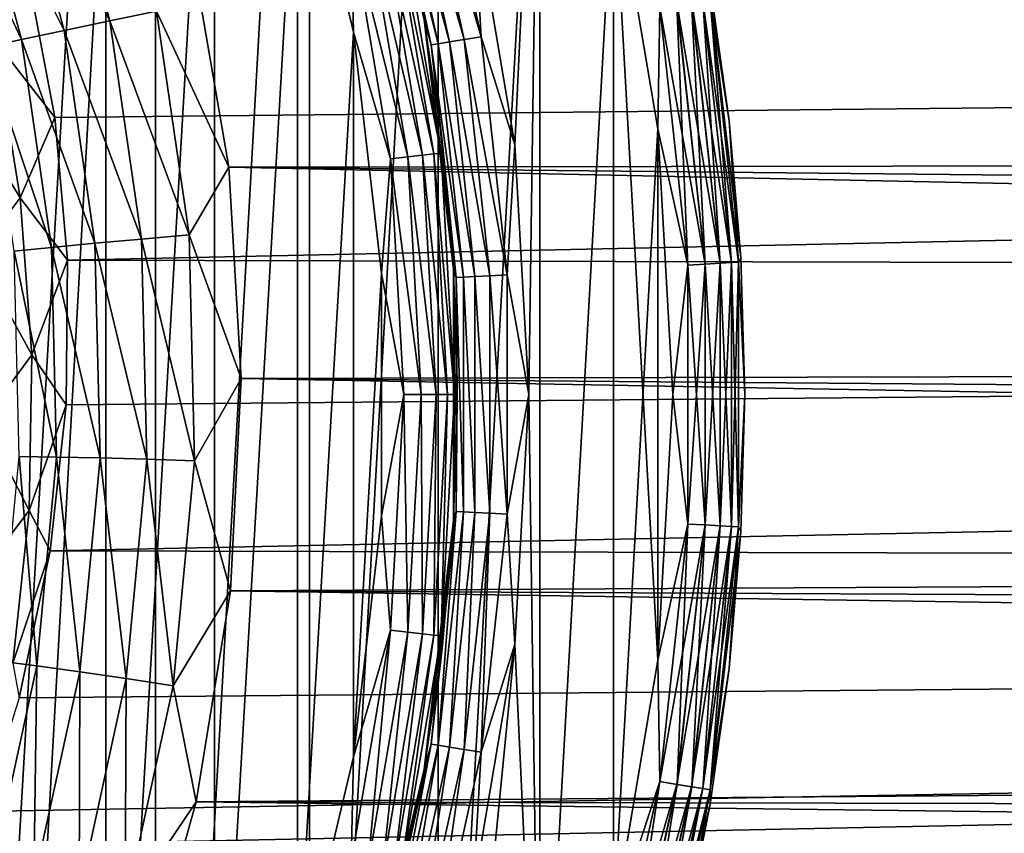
# Model space of a CAD drawing. Header units: millimetres. Extents: x -139 to 106, y -8 to 139.
# Tile 309 of 459: x 12 to 19, y 67 to 73. Entities that reach past the tile are written whole.
import ezdxf

# ---------------------------------------------------------------- set-up
doc = ezdxf.new("R2010")
doc.units = ezdxf.units.MM
doc.header["$LTSCALE"] = 53.842063
for name, color, linetype in [('27', 7, 'CONTINUOUS'), ('36', 7, 'CONTINUOUS'), ('497', 7, 'CONTINUOUS'), ('498', 7, 'CONTINUOUS'), ('499', 7, 'CONTINUOUS'), ('501', 7, 'CONTINUOUS'), ('502', 7, 'CONTINUOUS'), ('505', 7, 'CONTINUOUS'), ('507', 7, 'CONTINUOUS'), ('509', 7, 'CONTINUOUS'), ('511', 7, 'CONTINUOUS'), ('79', 7, 'CONTINUOUS'), ('80', 7, 'CONTINUOUS')]:
    doc.layers.add(name, color=color, linetype=linetype)

msp = doc.modelspace()

# ---------------------------------------------------------------- linework, layer by layer
at = {"layer": '27', "color": 8, "linetype": 'CONTINUOUS'}
for points in [[(12.203, 72.2142, 19.6262), (100.5, 73.1174, 19.7819), (12.0173, 73.1962, 19.7935), (12.203, 72.2142, 19.6262)], [(12.2918, 71.2207, 19.405), (100.5, 73.1174, 19.7819), (12.203, 72.2142, 19.6262), (12.2918, 71.2207, 19.405)], [(100.5, 71.0136, 19.3522), (100.5, 73.1174, 19.7819), (12.2918, 71.2207, 19.405), (100.5, 71.0136, 19.3522)], [(12.2825, 70.2165, 19.1264), (100.5, 71.0136, 19.3522), (12.2918, 71.2207, 19.405), (12.2825, 70.2165, 19.1264)], [(100.5, 68.968, 18.6993), (100.5, 71.0136, 19.3522), (12.1717, 69.2023, 18.7865), (100.5, 68.968, 18.6993)], [(12.1717, 69.2023, 18.7865), (100.5, 71.0136, 19.3522), (12.2825, 70.2165, 19.1264), (12.1717, 69.2023, 18.7865)], [(11.954, 68.1793, 18.3807), (100.5, 68.968, 18.6993), (12.1717, 69.2023, 18.7865), (11.954, 68.1793, 18.3807)], [(100.5, 67.0042, 17.831), (100.5, 68.968, 18.6993), (11.6218, 67.151, 17.9048), (100.5, 67.0042, 17.831)], [(11.6218, 67.151, 17.9048), (100.5, 68.968, 18.6993), (11.7096, 67.3901, 18.0218), (11.6218, 67.151, 17.9048)], [(11.7096, 67.3901, 18.0218), (100.5, 68.968, 18.6993), (11.954, 68.1793, 18.3807), (11.7096, 67.3901, 18.0218)]]:
    msp.add_3dface(points, dxfattribs=at)
at = {"layer": '36', "color": 8, "linetype": 'CONTINUOUS'}
for points in [[(11.7826, 72.7501, 19.7507), (12.0173, 73.1962, 19.7935), (11.4998, 73.8356, 19.9026), (11.7826, 72.7501, 19.7507)], [(12.203, 72.2142, 19.6262), (12.0173, 73.1962, 19.7935), (11.7826, 72.7501, 19.7507), (12.203, 72.2142, 19.6262)], [(11.9627, 71.6561, 19.5318), (11.7826, 72.7501, 19.7507), (11.5038, 72.4098, 19.7772), (11.9627, 71.6561, 19.5318)], [(11.9627, 71.6561, 19.5318), (12.203, 72.2142, 19.6262), (11.7826, 72.7501, 19.7507), (11.9627, 71.6561, 19.5318)], [(11.6618, 71.2556, 19.5174), (11.9627, 71.6561, 19.5318), (11.5038, 72.4098, 19.7772), (11.6618, 71.2556, 19.5174)], [(12.2918, 71.2207, 19.405), (12.203, 72.2142, 19.6262), (11.9627, 71.6561, 19.5318), (12.2918, 71.2207, 19.405)], [(12.0421, 70.5636, 19.2461), (11.9627, 71.6561, 19.5318), (11.6618, 71.2556, 19.5174), (12.0421, 70.5636, 19.2461)], [(12.0421, 70.5636, 19.2461), (12.2918, 71.2207, 19.405), (11.9627, 71.6561, 19.5318), (12.0421, 70.5636, 19.2461)], [(11.7055, 70.107, 19.1797), (12.0421, 70.5636, 19.2461), (11.6618, 71.2556, 19.5174), (11.7055, 70.107, 19.1797)], [(12.2825, 70.2165, 19.1264), (12.2918, 71.2207, 19.405), (12.0421, 70.5636, 19.2461), (12.2825, 70.2165, 19.1264)], [(12.0235, 69.4823, 18.8957), (12.0421, 70.5636, 19.2461), (11.7055, 70.107, 19.1797), (12.0235, 69.4823, 18.8957)], [(12.0235, 69.4823, 18.8957), (12.2825, 70.2165, 19.1264), (12.0421, 70.5636, 19.2461), (12.0235, 69.4823, 18.8957)], [(12.1717, 69.2023, 18.7865), (12.2825, 70.2165, 19.1264), (12.0235, 69.4823, 18.8957), (12.1717, 69.2023, 18.7865)], [(11.6386, 68.9755, 18.7677), (12.0235, 69.4823, 18.8957), (11.7055, 70.107, 19.1797), (11.6386, 68.9755, 18.7677)], [(11.9104, 68.4204, 18.4851), (12.0235, 69.4823, 18.8957), (11.6386, 68.9755, 18.7677), (11.9104, 68.4204, 18.4851)], [(11.9104, 68.4204, 18.4851), (12.1717, 69.2023, 18.7865), (12.0235, 69.4823, 18.8957), (11.9104, 68.4204, 18.4851)], [(11.954, 68.1793, 18.3807), (12.1717, 69.2023, 18.7865), (11.9104, 68.4204, 18.4851), (11.954, 68.1793, 18.3807)]]:
    msp.add_3dface(points, dxfattribs=at)
at = {"layer": '497', "color": 7, "linetype": 'CONTINUOUS', "true_color": 0xe0f2ff}
for points in [[(12.5566, 77.5392, 98.9082), (11.6297, 61.6276, 98.9082), (11.6297, 78.9482, 98.9082), (12.5566, 77.5392, 98.9082)], [(12.5566, 63.0366, 98.9082), (11.6297, 61.6276, 98.9082), (12.5566, 77.5392, 98.9082), (12.5566, 63.0366, 98.9082)], [(13.3137, 76.0321, 98.9082), (12.5566, 63.0366, 98.9082), (12.5566, 77.5392, 98.9082), (13.3137, 76.0321, 98.9082)], [(13.3137, 64.5436, 98.9082), (12.5566, 63.0366, 98.9082), (13.3137, 76.0321, 98.9082), (13.3137, 64.5436, 98.9082)], [(13.8906, 74.4473, 98.9082), (13.3137, 64.5436, 98.9082), (13.3137, 76.0321, 98.9082), (13.8906, 74.4473, 98.9082)], [(13.8906, 66.1285, 98.9082), (13.3137, 64.5436, 98.9082), (13.8906, 74.4473, 98.9082), (13.8906, 66.1285, 98.9082)], [(14.2796, 72.8063, 98.9082), (13.8906, 66.1285, 98.9082), (13.8906, 74.4473, 98.9082), (14.2796, 72.8063, 98.9082)], [(14.2796, 67.7695, 98.9082), (13.8906, 66.1285, 98.9082), (14.2796, 72.8063, 98.9082), (14.2796, 67.7695, 98.9082)], [(14.4755, 71.1312, 98.9082), (14.2796, 67.7695, 98.9082), (14.2796, 72.8063, 98.9082), (14.4755, 71.1312, 98.9082)], [(14.4755, 69.4446, 98.9082), (14.2796, 67.7695, 98.9082), (14.4755, 71.1312, 98.9082), (14.4755, 69.4446, 98.9082)]]:
    msp.add_3dface(points, dxfattribs=at)
at = {"layer": '498', "color": 7, "linetype": 'CONTINUOUS', "true_color": 0xe0f2ff}
for points in [[(16.7598, 73.1355, 188.4082), (16.8931, 72.1913, 188.4082), (16.7598, 73.1355, 101.6082), (16.7598, 73.1355, 188.4082)], [(16.7598, 73.1355, 101.6082), (16.8931, 72.1913, 188.4082), (16.8931, 72.1913, 101.6082), (16.7598, 73.1355, 101.6082)], [(16.8931, 72.1913, 188.4082), (16.9733, 71.2411, 188.4082), (16.8931, 72.1913, 101.6082), (16.8931, 72.1913, 188.4082)], [(16.8931, 72.1913, 101.6082), (16.9733, 71.2411, 188.4082), (16.9733, 71.2411, 101.6082), (16.8931, 72.1913, 101.6082)], [(16.9733, 71.2411, 188.4082), (17, 70.2879, 188.4082), (16.9733, 71.2411, 101.6082), (16.9733, 71.2411, 188.4082)], [(16.9733, 71.2411, 101.6082), (17, 70.2879, 188.4082), (17, 70.2879, 101.6082), (16.9733, 71.2411, 101.6082)], [(17, 70.2879, 188.4082), (16.9733, 69.3347, 188.4082), (17, 70.2879, 101.6082), (17, 70.2879, 188.4082)], [(17, 70.2879, 101.6082), (16.9733, 69.3347, 188.4082), (16.9733, 69.3347, 101.6082), (17, 70.2879, 101.6082)], [(16.9733, 69.3347, 188.4082), (16.8931, 68.3845, 188.4082), (16.9733, 69.3347, 101.6082), (16.9733, 69.3347, 188.4082)], [(16.9733, 69.3347, 101.6082), (16.8931, 68.3845, 188.4082), (16.8931, 68.3845, 101.6082), (16.9733, 69.3347, 101.6082)], [(16.8931, 68.3845, 188.4082), (16.7598, 67.4403, 188.4082), (16.8931, 68.3845, 101.6082), (16.8931, 68.3845, 188.4082)], [(16.8931, 68.3845, 101.6082), (16.7598, 67.4403, 188.4082), (16.7598, 67.4403, 101.6082), (16.8931, 68.3845, 101.6082)], [(16.7598, 67.4403, 188.4082), (16.5738, 66.505, 188.4082), (16.7598, 67.4403, 101.6082), (16.7598, 67.4403, 188.4082)], [(16.7598, 67.4403, 101.6082), (16.5738, 66.505, 188.4082), (16.5738, 66.505, 101.6082), (16.7598, 67.4403, 101.6082)]]:
    msp.add_3dface(points, dxfattribs=at)
at = {"layer": '499', "color": 7, "linetype": 'CONTINUOUS', "true_color": 0xe0f2ff}
for points in [[(12.9035, 80.5714, 188.9082), (11.6707, 81.9517, 188.9082), (11.6708, 58.6241, 188.9082), (12.9035, 80.5714, 188.9082)], [(12.9036, 60.0045, 188.9082), (12.9035, 80.5714, 188.9082), (11.6708, 58.6241, 188.9082), (12.9036, 60.0045, 188.9082)], [(13.9737, 79.062, 188.9082), (12.9035, 80.5714, 188.9082), (12.9036, 60.0045, 188.9082), (13.9737, 79.062, 188.9082)], [(13.9738, 61.5139, 188.9082), (13.9737, 79.062, 188.9082), (12.9036, 60.0045, 188.9082), (13.9738, 61.5139, 188.9082)], [(14.8681, 77.4426, 188.9082), (13.9737, 79.062, 188.9082), (13.9738, 61.5139, 188.9082), (14.8681, 77.4426, 188.9082)], [(14.8681, 63.1333, 188.9082), (14.8681, 77.4426, 188.9082), (13.9738, 61.5139, 188.9082), (14.8681, 63.1333, 188.9082)], [(15.5754, 75.7337, 188.9082), (14.8681, 77.4426, 188.9082), (14.8681, 63.1333, 188.9082), (15.5754, 75.7337, 188.9082)], [(15.5755, 64.8423, 188.9082), (15.5754, 75.7337, 188.9082), (14.8681, 63.1333, 188.9082), (15.5755, 64.8423, 188.9082)], [(16.087, 73.9567, 188.9082), (15.5754, 75.7337, 188.9082), (15.5755, 64.8423, 188.9082), (16.087, 73.9567, 188.9082)], [(16.087, 66.6193, 188.9082), (16.087, 73.9567, 188.9082), (15.5755, 64.8423, 188.9082), (16.087, 66.6193, 188.9082)], [(16.3964, 72.1339, 188.9082), (16.087, 73.9567, 188.9082), (16.3964, 68.4421, 188.9082), (16.3964, 72.1339, 188.9082)], [(16.3964, 68.4421, 188.9082), (16.087, 73.9567, 188.9082), (16.087, 66.6193, 188.9082), (16.3964, 68.4421, 188.9082)], [(16.5, 70.288, 188.9082), (16.3964, 72.1339, 188.9082), (16.3964, 68.4421, 188.9082), (16.5, 70.288, 188.9082)]]:
    msp.add_3dface(points, dxfattribs=at)
at = {"layer": '501', "color": 7, "linetype": 'CONTINUOUS', "true_color": 0xe0f2ff}
for points in [[(14.7721, 72.8926, 99.4082), (14.3698, 74.5899, 99.4082), (14.7721, 72.8926, 100.6082), (14.7721, 72.8926, 99.4082)], [(14.7721, 72.8926, 100.6082), (14.3698, 74.5899, 99.4082), (14.5957, 73.7471, 100.6082), (14.7721, 72.8926, 100.6082)], [(14.9746, 71.1601, 99.4082), (14.7721, 72.8926, 99.4082), (14.9746, 71.1601, 100.6082), (14.9746, 71.1601, 99.4082)], [(14.9746, 71.1601, 100.6082), (14.7721, 72.8926, 99.4082), (14.8986, 72.0293, 100.6082), (14.9746, 71.1601, 100.6082)], [(14.8986, 72.0293, 100.6082), (14.7721, 72.8926, 99.4082), (14.7721, 72.8926, 100.6082), (14.8986, 72.0293, 100.6082)], [(14.9746, 69.4157, 99.4082), (14.9746, 71.1601, 99.4082), (14.9746, 69.4157, 100.6082), (14.9746, 69.4157, 99.4082)], [(14.9746, 69.4157, 100.6082), (14.9746, 71.1601, 99.4082), (15, 70.2879, 100.6082), (14.9746, 69.4157, 100.6082)], [(15, 70.2879, 100.6082), (14.9746, 71.1601, 99.4082), (14.9746, 71.1601, 100.6082), (15, 70.2879, 100.6082)], [(14.7721, 67.6832, 99.4082), (14.9746, 69.4157, 99.4082), (14.7721, 67.6832, 100.6082), (14.7721, 67.6832, 99.4082)], [(14.7721, 67.6832, 100.6082), (14.9746, 69.4157, 99.4082), (14.8986, 68.5465, 100.6082), (14.7721, 67.6832, 100.6082)], [(14.8986, 68.5465, 100.6082), (14.9746, 69.4157, 99.4082), (14.9746, 69.4157, 100.6082), (14.8986, 68.5465, 100.6082)], [(14.3698, 65.9858, 99.4082), (14.7721, 67.6832, 99.4082), (14.3698, 65.9858, 100.6082), (14.3698, 65.9858, 99.4082)], [(14.3698, 65.9858, 100.6082), (14.7721, 67.6832, 99.4082), (14.5957, 66.8287, 100.6082), (14.3698, 65.9858, 100.6082)], [(14.5957, 66.8287, 100.6082), (14.7721, 67.6832, 99.4082), (14.7721, 67.6832, 100.6082), (14.5957, 66.8287, 100.6082)]]:
    msp.add_3dface(points, dxfattribs=at)
at = {"layer": '502', "color": 7, "linetype": 'CONTINUOUS', "true_color": 0xe0f2ff}
for points in [[(15.1112, 73.7376, 101.1082), (15.5754, 75.7336, 101.1082), (15.4025, 72.0237, 101.1082), (15.1112, 73.7376, 101.1082)], [(15.4025, 72.0237, 101.1082), (15.5754, 75.7336, 101.1082), (15.5, 70.2879, 101.1082), (15.4025, 72.0237, 101.1082)], [(15.5754, 75.7336, 101.1082), (15.5755, 64.8422, 101.1082), (15.5, 70.2879, 101.1082), (15.5754, 75.7336, 101.1082)], [(16.087, 73.9566, 101.1082), (15.5755, 64.8422, 101.1082), (15.5754, 75.7336, 101.1082), (16.087, 73.9566, 101.1082)], [(16.087, 66.6192, 101.1082), (15.5755, 64.8422, 101.1082), (16.087, 73.9566, 101.1082), (16.087, 66.6192, 101.1082)], [(16.3964, 72.1338, 101.1082), (16.087, 66.6192, 101.1082), (16.087, 73.9566, 101.1082), (16.3964, 72.1338, 101.1082)], [(16.3964, 68.442, 101.1082), (16.087, 66.6192, 101.1082), (16.3964, 72.1338, 101.1082), (16.3964, 68.442, 101.1082)], [(16.5, 70.2879, 101.1082), (16.3964, 68.442, 101.1082), (16.3964, 72.1338, 101.1082), (16.5, 70.2879, 101.1082)], [(15.5, 70.2879, 101.1082), (15.5755, 64.8422, 101.1082), (15.4025, 68.5521, 101.1082), (15.5, 70.2879, 101.1082)], [(15.5755, 64.8422, 101.1082), (14.8681, 63.1333, 101.1082), (15.4025, 68.5521, 101.1082), (15.5755, 64.8422, 101.1082)], [(15.4025, 68.5521, 101.1082), (14.8681, 63.1333, 101.1082), (15.1112, 66.8381, 101.1082), (15.4025, 68.5521, 101.1082)]]:
    msp.add_3dface(points, dxfattribs=at)
at = {"layer": '505', "color": 7, "linetype": 'CONTINUOUS', "true_color": 0xe0f2ff}
for points in [[(14.3698, 74.5899, 99.4082), (14.7721, 72.8926, 99.4082), (14.6074, 73.6219, 99.2793), (14.3698, 74.5899, 99.4082)], [(14.2796, 72.8063, 98.9082), (13.8906, 74.4473, 98.9082), (14.2626, 73.5432, 98.9252), (14.2796, 72.8063, 98.9082)], [(14.5588, 73.6108, 99.1585), (14.8393, 71.9599, 99.1585), (14.4813, 73.5932, 99.0548), (14.5588, 73.6108, 99.1585)], [(14.6074, 73.6219, 99.2793), (14.8889, 71.9655, 99.2793), (14.5588, 73.6108, 99.1585), (14.6074, 73.6219, 99.2793)], [(14.5588, 73.6108, 99.1585), (14.8889, 71.9655, 99.2793), (14.8393, 71.9599, 99.1585), (14.5588, 73.6108, 99.1585)], [(14.6074, 73.6219, 99.2793), (14.7721, 72.8926, 99.4082), (14.8889, 71.9655, 99.2793), (14.6074, 73.6219, 99.2793)], [(14.3803, 73.5701, 98.9753), (14.6574, 71.9394, 98.9753), (14.2626, 73.5432, 98.9252), (14.3803, 73.5701, 98.9753)], [(14.2796, 72.8063, 98.9082), (14.2626, 73.5432, 98.9252), (14.5374, 71.9259, 98.9252), (14.2796, 72.8063, 98.9082)], [(14.2626, 73.5432, 98.9252), (14.6574, 71.9394, 98.9753), (14.5374, 71.9259, 98.9252), (14.2626, 73.5432, 98.9252)], [(14.4813, 73.5932, 99.0548), (14.7603, 71.951, 99.0548), (14.3803, 73.5701, 98.9753), (14.4813, 73.5932, 99.0548)], [(14.3803, 73.5701, 98.9753), (14.7603, 71.951, 99.0548), (14.6574, 71.9394, 98.9753), (14.3803, 73.5701, 98.9753)], [(14.4813, 73.5932, 99.0548), (14.8393, 71.9599, 99.1585), (14.7603, 71.951, 99.0548), (14.4813, 73.5932, 99.0548)], [(14.7721, 72.8926, 99.4082), (14.9746, 71.1601, 99.4082), (14.8889, 71.9655, 99.2793), (14.7721, 72.8926, 99.4082)], [(14.4755, 71.1312, 98.9082), (14.2796, 72.8063, 98.9082), (14.5374, 71.9259, 98.9252), (14.4755, 71.1312, 98.9082)], [(14.8393, 71.9599, 99.1585), (14.9332, 70.2879, 99.1585), (14.7603, 71.951, 99.0548), (14.8393, 71.9599, 99.1585)], [(14.8889, 71.9655, 99.2793), (14.9831, 70.2879, 99.2793), (14.8393, 71.9599, 99.1585), (14.8889, 71.9655, 99.2793)], [(14.8393, 71.9599, 99.1585), (14.9831, 70.2879, 99.2793), (14.9332, 70.2879, 99.1585), (14.8393, 71.9599, 99.1585)], [(14.8889, 71.9655, 99.2793), (14.9746, 71.1601, 99.4082), (14.9831, 70.2879, 99.2793), (14.8889, 71.9655, 99.2793)], [(14.4755, 71.1312, 98.9082), (14.5374, 71.9259, 98.9252), (14.6294, 70.2879, 98.9252), (14.4755, 71.1312, 98.9082)], [(14.6574, 71.9394, 98.9753), (14.7501, 70.2879, 98.9753), (14.5374, 71.9259, 98.9252), (14.6574, 71.9394, 98.9753)], [(14.5374, 71.9259, 98.9252), (14.7501, 70.2879, 98.9753), (14.6294, 70.2879, 98.9252), (14.5374, 71.9259, 98.9252)], [(14.7603, 71.951, 99.0548), (14.8537, 70.2879, 99.0548), (14.6574, 71.9394, 98.9753), (14.7603, 71.951, 99.0548)], [(14.6574, 71.9394, 98.9753), (14.8537, 70.2879, 99.0548), (14.7501, 70.2879, 98.9753), (14.6574, 71.9394, 98.9753)], [(14.7603, 71.951, 99.0548), (14.9332, 70.2879, 99.1585), (14.8537, 70.2879, 99.0548), (14.7603, 71.951, 99.0548)], [(14.9746, 71.1601, 99.4082), (14.9746, 69.4157, 99.4082), (14.9831, 70.2879, 99.2793), (14.9746, 71.1601, 99.4082)], [(14.4755, 69.4446, 98.9082), (14.4755, 71.1312, 98.9082), (14.6294, 70.2879, 98.9252), (14.4755, 69.4446, 98.9082)], [(14.4755, 69.4446, 98.9082), (14.6294, 70.2879, 98.9252), (14.5374, 68.6499, 98.9252), (14.4755, 69.4446, 98.9082)], [(14.6294, 70.2879, 98.9252), (14.6574, 68.6364, 98.9753), (14.5374, 68.6499, 98.9252), (14.6294, 70.2879, 98.9252)], [(14.7501, 70.2879, 98.9753), (14.6574, 68.6364, 98.9753), (14.6294, 70.2879, 98.9252), (14.7501, 70.2879, 98.9753)], [(14.7501, 70.2879, 98.9753), (14.7603, 68.6248, 99.0548), (14.6574, 68.6364, 98.9753), (14.7501, 70.2879, 98.9753)], [(14.8537, 70.2879, 99.0548), (14.7603, 68.6248, 99.0548), (14.7501, 70.2879, 98.9753), (14.8537, 70.2879, 99.0548)], [(14.8537, 70.2879, 99.0548), (14.8393, 68.6159, 99.1585), (14.7603, 68.6248, 99.0548), (14.8537, 70.2879, 99.0548)], [(14.9332, 70.2879, 99.1585), (14.8889, 68.6103, 99.2793), (14.8393, 68.6159, 99.1585), (14.9332, 70.2879, 99.1585)], [(14.9332, 70.2879, 99.1585), (14.8393, 68.6159, 99.1585), (14.8537, 70.2879, 99.0548), (14.9332, 70.2879, 99.1585)], [(14.9831, 70.2879, 99.2793), (14.9746, 69.4157, 99.4082), (14.8889, 68.6103, 99.2793), (14.9831, 70.2879, 99.2793)], [(14.9831, 70.2879, 99.2793), (14.8889, 68.6103, 99.2793), (14.9332, 70.2879, 99.1585), (14.9831, 70.2879, 99.2793)], [(14.2796, 67.7695, 98.9082), (14.4755, 69.4446, 98.9082), (14.5374, 68.6499, 98.9252), (14.2796, 67.7695, 98.9082)], [(14.9746, 69.4157, 99.4082), (14.7721, 67.6832, 99.4082), (14.8889, 68.6103, 99.2793), (14.9746, 69.4157, 99.4082)], [(14.2796, 67.7695, 98.9082), (14.5374, 68.6499, 98.9252), (14.2626, 67.0325, 98.9252), (14.2796, 67.7695, 98.9082)], [(14.5374, 68.6499, 98.9252), (14.3803, 67.0057, 98.9753), (14.2626, 67.0325, 98.9252), (14.5374, 68.6499, 98.9252)], [(14.6574, 68.6364, 98.9753), (14.3803, 67.0057, 98.9753), (14.5374, 68.6499, 98.9252), (14.6574, 68.6364, 98.9753)], [(14.6574, 68.6364, 98.9753), (14.4813, 66.9826, 99.0548), (14.3803, 67.0057, 98.9753), (14.6574, 68.6364, 98.9753)], [(14.7603, 68.6248, 99.0548), (14.4813, 66.9826, 99.0548), (14.6574, 68.6364, 98.9753), (14.7603, 68.6248, 99.0548)], [(14.7603, 68.6248, 99.0548), (14.5588, 66.9649, 99.1585), (14.4813, 66.9826, 99.0548), (14.7603, 68.6248, 99.0548)], [(14.8393, 68.6159, 99.1585), (14.5588, 66.9649, 99.1585), (14.7603, 68.6248, 99.0548), (14.8393, 68.6159, 99.1585)], [(14.8393, 68.6159, 99.1585), (14.6074, 66.9538, 99.2793), (14.5588, 66.9649, 99.1585), (14.8393, 68.6159, 99.1585)], [(14.8889, 68.6103, 99.2793), (14.6074, 66.9538, 99.2793), (14.8393, 68.6159, 99.1585), (14.8889, 68.6103, 99.2793)], [(14.8889, 68.6103, 99.2793), (14.7721, 67.6832, 99.4082), (14.6074, 66.9538, 99.2793), (14.8889, 68.6103, 99.2793)], [(13.8906, 66.1285, 98.9082), (14.2796, 67.7695, 98.9082), (14.2626, 67.0325, 98.9252), (13.8906, 66.1285, 98.9082)], [(14.7721, 67.6832, 99.4082), (14.3698, 65.9858, 99.4082), (14.6074, 66.9538, 99.2793), (14.7721, 67.6832, 99.4082)]]:
    msp.add_3dface(points, dxfattribs=at)
at = {"layer": '507', "color": 7, "linetype": 'CONTINUOUS', "true_color": 0xe0f2ff}
for points in [[(14.694, 74.3677, 101.0412), (15.049, 72.7551, 101.0412), (14.5942, 74.3399, 100.9616), (14.694, 74.3677, 101.0412)], [(14.8103, 74.4, 101.0912), (15.1681, 72.7746, 101.0912), (14.694, 74.3677, 101.0412), (14.8103, 74.4, 101.0912)], [(14.694, 74.3677, 101.0412), (15.1681, 72.7746, 101.0912), (15.049, 72.7551, 101.0412), (14.694, 74.3677, 101.0412)], [(14.8103, 74.4, 101.0912), (15.1112, 73.7376, 101.1082), (15.1681, 72.7746, 101.0912), (14.8103, 74.4, 101.0912)], [(14.5176, 74.3187, 100.8579), (14.8683, 72.7254, 100.8579), (14.4695, 74.3053, 100.7371), (14.5176, 74.3187, 100.8579)], [(14.5957, 73.7471, 100.6082), (14.4695, 74.3053, 100.7371), (14.8191, 72.7174, 100.7371), (14.5957, 73.7471, 100.6082)], [(14.4695, 74.3053, 100.7371), (14.8683, 72.7254, 100.8579), (14.8191, 72.7174, 100.7371), (14.4695, 74.3053, 100.7371)], [(14.5942, 74.3399, 100.9616), (14.9467, 72.7383, 100.9616), (14.5176, 74.3187, 100.8579), (14.5942, 74.3399, 100.9616)], [(14.5176, 74.3187, 100.8579), (14.9467, 72.7383, 100.9616), (14.8683, 72.7254, 100.8579), (14.5176, 74.3187, 100.8579)], [(14.5942, 74.3399, 100.9616), (15.049, 72.7551, 101.0412), (14.9467, 72.7383, 100.9616), (14.5942, 74.3399, 100.9616)], [(14.7721, 72.8926, 100.6082), (14.5957, 73.7471, 100.6082), (14.8191, 72.7174, 100.7371), (14.7721, 72.8926, 100.6082)], [(15.1112, 73.7376, 101.1082), (15.4025, 72.0237, 101.1082), (15.1681, 72.7746, 101.0912), (15.1112, 73.7376, 101.1082)], [(14.8986, 72.0293, 100.6082), (14.7721, 72.8926, 100.6082), (14.8191, 72.7174, 100.7371), (14.8986, 72.0293, 100.6082)], [(14.8683, 72.7254, 100.8579), (15.0447, 71.1036, 100.8579), (14.8191, 72.7174, 100.7371), (14.8683, 72.7254, 100.8579)], [(14.8986, 72.0293, 100.6082), (14.8191, 72.7174, 100.7371), (14.9949, 71.1009, 100.7371), (14.8986, 72.0293, 100.6082)], [(14.8191, 72.7174, 100.7371), (15.0447, 71.1036, 100.8579), (14.9949, 71.1009, 100.7371), (14.8191, 72.7174, 100.7371)], [(14.9467, 72.7383, 100.9616), (15.124, 71.1079, 100.9616), (14.8683, 72.7254, 100.8579), (14.9467, 72.7383, 100.9616)], [(14.8683, 72.7254, 100.8579), (15.124, 71.1079, 100.9616), (15.0447, 71.1036, 100.8579), (14.8683, 72.7254, 100.8579)], [(15.049, 72.7551, 101.0412), (15.2275, 71.1135, 101.0412), (14.9467, 72.7383, 100.9616), (15.049, 72.7551, 101.0412)], [(14.9467, 72.7383, 100.9616), (15.2275, 71.1135, 101.0412), (15.124, 71.1079, 100.9616), (14.9467, 72.7383, 100.9616)], [(15.1681, 72.7746, 101.0912), (15.348, 71.12, 101.0912), (15.049, 72.7551, 101.0412), (15.1681, 72.7746, 101.0912)], [(15.049, 72.7551, 101.0412), (15.348, 71.12, 101.0912), (15.2275, 71.1135, 101.0412), (15.049, 72.7551, 101.0412)], [(15.1681, 72.7746, 101.0912), (15.4025, 72.0237, 101.1082), (15.348, 71.12, 101.0912), (15.1681, 72.7746, 101.0912)], [(14.9746, 71.1601, 100.6082), (14.8986, 72.0293, 100.6082), (14.9949, 71.1009, 100.7371), (14.9746, 71.1601, 100.6082)], [(15.4025, 72.0237, 101.1082), (15.5, 70.2879, 101.1082), (15.348, 71.12, 101.0912), (15.4025, 72.0237, 101.1082)], [(15, 70.2879, 100.6082), (14.9746, 71.1601, 100.6082), (14.9949, 71.1009, 100.7371), (15, 70.2879, 100.6082)], [(15.0447, 71.1036, 100.8579), (15.0447, 69.4722, 100.8579), (14.9949, 71.1009, 100.7371), (15.0447, 71.1036, 100.8579)], [(15, 70.2879, 100.6082), (14.9949, 71.1009, 100.7371), (14.9949, 69.4749, 100.7371), (15, 70.2879, 100.6082)], [(14.9949, 71.1009, 100.7371), (15.0447, 69.4722, 100.8579), (14.9949, 69.4749, 100.7371), (14.9949, 71.1009, 100.7371)], [(15.124, 71.1079, 100.9616), (15.124, 69.4679, 100.9616), (15.0447, 71.1036, 100.8579), (15.124, 71.1079, 100.9616)], [(15.0447, 71.1036, 100.8579), (15.124, 69.4679, 100.9616), (15.0447, 69.4722, 100.8579), (15.0447, 71.1036, 100.8579)], [(15.2275, 71.1135, 101.0412), (15.2275, 69.4623, 101.0412), (15.124, 71.1079, 100.9616), (15.2275, 71.1135, 101.0412)], [(15.124, 71.1079, 100.9616), (15.2275, 69.4623, 101.0412), (15.124, 69.4679, 100.9616), (15.124, 71.1079, 100.9616)], [(15.348, 71.12, 101.0912), (15.348, 69.4557, 101.0912), (15.2275, 71.1135, 101.0412), (15.348, 71.12, 101.0912)], [(15.2275, 71.1135, 101.0412), (15.348, 69.4557, 101.0912), (15.2275, 69.4623, 101.0412), (15.2275, 71.1135, 101.0412)], [(15.348, 71.12, 101.0912), (15.5, 70.2879, 101.1082), (15.348, 69.4557, 101.0912), (15.348, 71.12, 101.0912)], [(14.9746, 69.4157, 100.6082), (15, 70.2879, 100.6082), (14.9949, 69.4749, 100.7371), (14.9746, 69.4157, 100.6082)], [(15.5, 70.2879, 101.1082), (15.4025, 68.5521, 101.1082), (15.348, 69.4557, 101.0912), (15.5, 70.2879, 101.1082)], [(14.9746, 69.4157, 100.6082), (14.9949, 69.4749, 100.7371), (14.8191, 67.8584, 100.7371), (14.9746, 69.4157, 100.6082)], [(14.9949, 69.4749, 100.7371), (14.8683, 67.8504, 100.8579), (14.8191, 67.8584, 100.7371), (14.9949, 69.4749, 100.7371)], [(15.0447, 69.4722, 100.8579), (14.8683, 67.8504, 100.8579), (14.9949, 69.4749, 100.7371), (15.0447, 69.4722, 100.8579)], [(15.0447, 69.4722, 100.8579), (14.9467, 67.8375, 100.9616), (14.8683, 67.8504, 100.8579), (15.0447, 69.4722, 100.8579)], [(15.124, 69.4679, 100.9616), (14.9467, 67.8375, 100.9616), (15.0447, 69.4722, 100.8579), (15.124, 69.4679, 100.9616)], [(15.124, 69.4679, 100.9616), (15.049, 67.8207, 101.0412), (14.9467, 67.8375, 100.9616), (15.124, 69.4679, 100.9616)], [(15.2275, 69.4623, 101.0412), (15.049, 67.8207, 101.0412), (15.124, 69.4679, 100.9616), (15.2275, 69.4623, 101.0412)], [(15.2275, 69.4623, 101.0412), (15.1681, 67.8012, 101.0912), (15.049, 67.8207, 101.0412), (15.2275, 69.4623, 101.0412)], [(15.348, 69.4557, 101.0912), (15.1681, 67.8012, 101.0912), (15.2275, 69.4623, 101.0412), (15.348, 69.4557, 101.0912)], [(15.348, 69.4557, 101.0912), (15.4025, 68.5521, 101.1082), (15.1681, 67.8012, 101.0912), (15.348, 69.4557, 101.0912)], [(14.8986, 68.5465, 100.6082), (14.9746, 69.4157, 100.6082), (14.8191, 67.8584, 100.7371), (14.8986, 68.5465, 100.6082)], [(14.7721, 67.6832, 100.6082), (14.8986, 68.5465, 100.6082), (14.8191, 67.8584, 100.7371), (14.7721, 67.6832, 100.6082)], [(15.4025, 68.5521, 101.1082), (15.1112, 66.8381, 101.1082), (15.1681, 67.8012, 101.0912), (15.4025, 68.5521, 101.1082)], [(14.7721, 67.6832, 100.6082), (14.8191, 67.8584, 100.7371), (14.4695, 66.2704, 100.7371), (14.7721, 67.6832, 100.6082)], [(14.8191, 67.8584, 100.7371), (14.5176, 66.2571, 100.8579), (14.4695, 66.2704, 100.7371), (14.8191, 67.8584, 100.7371)], [(14.8683, 67.8504, 100.8579), (14.5176, 66.2571, 100.8579), (14.8191, 67.8584, 100.7371), (14.8683, 67.8504, 100.8579)], [(14.8683, 67.8504, 100.8579), (14.5942, 66.2358, 100.9616), (14.5176, 66.2571, 100.8579), (14.8683, 67.8504, 100.8579)], [(14.9467, 67.8375, 100.9616), (14.5942, 66.2358, 100.9616), (14.8683, 67.8504, 100.8579), (14.9467, 67.8375, 100.9616)], [(14.9467, 67.8375, 100.9616), (14.694, 66.2081, 101.0412), (14.5942, 66.2358, 100.9616), (14.9467, 67.8375, 100.9616)], [(15.049, 67.8207, 101.0412), (14.694, 66.2081, 101.0412), (14.9467, 67.8375, 100.9616), (15.049, 67.8207, 101.0412)], [(15.049, 67.8207, 101.0412), (14.8103, 66.1758, 101.0912), (14.694, 66.2081, 101.0412), (15.049, 67.8207, 101.0412)], [(15.1681, 67.8012, 101.0912), (14.8103, 66.1758, 101.0912), (15.049, 67.8207, 101.0412), (15.1681, 67.8012, 101.0912)], [(15.1681, 67.8012, 101.0912), (15.1112, 66.8381, 101.1082), (14.8103, 66.1758, 101.0912), (15.1681, 67.8012, 101.0912)], [(14.5957, 66.8287, 100.6082), (14.7721, 67.6832, 100.6082), (14.4695, 66.2704, 100.7371), (14.5957, 66.8287, 100.6082)]]:
    msp.add_3dface(points, dxfattribs=at)
at = {"layer": '509', "color": 7, "linetype": 'CONTINUOUS', "true_color": 0xe0f2ff}
for points in [[(16.3964, 72.1338, 101.1082), (16.087, 73.9566, 101.1082), (16.4103, 72.9782, 101.1252), (16.3964, 72.1338, 101.1082)], [(16.7598, 73.1355, 101.6082), (16.8931, 72.1913, 101.6082), (16.7594, 73.0355, 101.4793), (16.7598, 73.1355, 101.6082)], [(16.5295, 72.9978, 101.1753), (16.7255, 71.1947, 101.1753), (16.4103, 72.9782, 101.1252), (16.5295, 72.9978, 101.1753)], [(16.6317, 73.0145, 101.2548), (16.829, 71.2003, 101.2548), (16.5295, 72.9978, 101.1753), (16.6317, 73.0145, 101.2548)], [(16.5295, 72.9978, 101.1753), (16.829, 71.2003, 101.2548), (16.7255, 71.1947, 101.1753), (16.5295, 72.9978, 101.1753)], [(16.7101, 73.0274, 101.3585), (16.9084, 71.2046, 101.3585), (16.6317, 73.0145, 101.2548), (16.7101, 73.0274, 101.3585)], [(16.6317, 73.0145, 101.2548), (16.9084, 71.2046, 101.3585), (16.829, 71.2003, 101.2548), (16.6317, 73.0145, 101.2548)], [(16.7594, 73.0355, 101.4793), (16.9582, 71.2073, 101.4793), (16.7101, 73.0274, 101.3585), (16.7594, 73.0355, 101.4793)], [(16.7101, 73.0274, 101.3585), (16.9582, 71.2073, 101.4793), (16.9084, 71.2046, 101.3585), (16.7101, 73.0274, 101.3585)], [(16.8931, 72.1913, 101.6082), (16.9733, 71.2411, 101.6082), (16.7594, 73.0355, 101.4793), (16.8931, 72.1913, 101.6082)], [(16.7594, 73.0355, 101.4793), (16.9733, 71.2411, 101.6082), (16.9582, 71.2073, 101.4793), (16.7594, 73.0355, 101.4793)], [(16.3964, 72.1338, 101.1082), (16.4103, 72.9782, 101.1252), (16.605, 71.1882, 101.1252), (16.3964, 72.1338, 101.1082)], [(16.4103, 72.9782, 101.1252), (16.7255, 71.1947, 101.1753), (16.605, 71.1882, 101.1252), (16.4103, 72.9782, 101.1252)], [(16.5, 70.2879, 101.1082), (16.3964, 72.1338, 101.1082), (16.605, 71.1882, 101.1252), (16.5, 70.2879, 101.1082)], [(16.9582, 71.2073, 101.4793), (16.9582, 69.3684, 101.4793), (16.9084, 71.2046, 101.3585), (16.9582, 71.2073, 101.4793)], [(16.9733, 71.2411, 101.6082), (17, 70.2879, 101.6082), (16.9582, 71.2073, 101.4793), (16.9733, 71.2411, 101.6082)], [(16.9582, 71.2073, 101.4793), (17, 70.2879, 101.6082), (16.9582, 69.3684, 101.4793), (16.9582, 71.2073, 101.4793)], [(16.5, 70.2879, 101.1082), (16.605, 71.1882, 101.1252), (16.605, 69.3876, 101.1252), (16.5, 70.2879, 101.1082)], [(16.7255, 71.1947, 101.1753), (16.7255, 69.3811, 101.1753), (16.605, 71.1882, 101.1252), (16.7255, 71.1947, 101.1753)], [(16.605, 71.1882, 101.1252), (16.7255, 69.3811, 101.1753), (16.605, 69.3876, 101.1252), (16.605, 71.1882, 101.1252)], [(16.829, 71.2003, 101.2548), (16.829, 69.3754, 101.2548), (16.7255, 71.1947, 101.1753), (16.829, 71.2003, 101.2548)], [(16.7255, 71.1947, 101.1753), (16.829, 69.3754, 101.2548), (16.7255, 69.3811, 101.1753), (16.7255, 71.1947, 101.1753)], [(16.9084, 71.2046, 101.3585), (16.9084, 69.3711, 101.3585), (16.829, 71.2003, 101.2548), (16.9084, 71.2046, 101.3585)], [(16.829, 71.2003, 101.2548), (16.9084, 69.3711, 101.3585), (16.829, 69.3754, 101.2548), (16.829, 71.2003, 101.2548)], [(16.9084, 71.2046, 101.3585), (16.9582, 69.3684, 101.4793), (16.9084, 69.3711, 101.3585), (16.9084, 71.2046, 101.3585)], [(16.3964, 68.442, 101.1082), (16.5, 70.2879, 101.1082), (16.605, 69.3876, 101.1252), (16.3964, 68.442, 101.1082)], [(17, 70.2879, 101.6082), (16.9733, 69.3347, 101.6082), (16.9582, 69.3684, 101.4793), (17, 70.2879, 101.6082)], [(16.3964, 68.442, 101.1082), (16.605, 69.3876, 101.1252), (16.4103, 67.5976, 101.1252), (16.3964, 68.442, 101.1082)], [(16.605, 69.3876, 101.1252), (16.5295, 67.578, 101.1753), (16.4103, 67.5976, 101.1252), (16.605, 69.3876, 101.1252)], [(16.7255, 69.3811, 101.1753), (16.5295, 67.578, 101.1753), (16.605, 69.3876, 101.1252), (16.7255, 69.3811, 101.1753)], [(16.7255, 69.3811, 101.1753), (16.6317, 67.5613, 101.2548), (16.5295, 67.578, 101.1753), (16.7255, 69.3811, 101.1753)], [(16.829, 69.3754, 101.2548), (16.6317, 67.5613, 101.2548), (16.7255, 69.3811, 101.1753), (16.829, 69.3754, 101.2548)], [(16.829, 69.3754, 101.2548), (16.7101, 67.5484, 101.3585), (16.6317, 67.5613, 101.2548), (16.829, 69.3754, 101.2548)], [(16.9084, 69.3711, 101.3585), (16.7101, 67.5484, 101.3585), (16.829, 69.3754, 101.2548), (16.9084, 69.3711, 101.3585)], [(16.9084, 69.3711, 101.3585), (16.7594, 67.5403, 101.4793), (16.7101, 67.5484, 101.3585), (16.9084, 69.3711, 101.3585)], [(16.9582, 69.3684, 101.4793), (16.7594, 67.5403, 101.4793), (16.9084, 69.3711, 101.3585), (16.9582, 69.3684, 101.4793)], [(16.9582, 69.3684, 101.4793), (16.8931, 68.3845, 101.6082), (16.7594, 67.5403, 101.4793), (16.9582, 69.3684, 101.4793)], [(16.9733, 69.3347, 101.6082), (16.8931, 68.3845, 101.6082), (16.9582, 69.3684, 101.4793), (16.9733, 69.3347, 101.6082)], [(16.087, 66.6192, 101.1082), (16.3964, 68.442, 101.1082), (16.4103, 67.5976, 101.1252), (16.087, 66.6192, 101.1082)], [(16.8931, 68.3845, 101.6082), (16.7598, 67.4403, 101.6082), (16.7594, 67.5403, 101.4793), (16.8931, 68.3845, 101.6082)], [(16.087, 66.6192, 101.1082), (16.4103, 67.5976, 101.1252), (16.0233, 65.8391, 101.1252), (16.087, 66.6192, 101.1082)], [(16.4103, 67.5976, 101.1252), (16.1396, 65.8068, 101.1753), (16.0233, 65.8391, 101.1252), (16.4103, 67.5976, 101.1252)], [(16.5295, 67.578, 101.1753), (16.1396, 65.8068, 101.1753), (16.4103, 67.5976, 101.1252), (16.5295, 67.578, 101.1753)], [(16.5295, 67.578, 101.1753), (16.2394, 65.779, 101.2548), (16.1396, 65.8068, 101.1753), (16.5295, 67.578, 101.1753)], [(16.6317, 67.5613, 101.2548), (16.2394, 65.779, 101.2548), (16.5295, 67.578, 101.1753), (16.6317, 67.5613, 101.2548)], [(16.6317, 67.5613, 101.2548), (16.316, 65.7578, 101.3585), (16.2394, 65.779, 101.2548), (16.6317, 67.5613, 101.2548)], [(16.7101, 67.5484, 101.3585), (16.316, 65.7578, 101.3585), (16.6317, 67.5613, 101.2548), (16.7101, 67.5484, 101.3585)], [(16.7101, 67.5484, 101.3585), (16.3641, 65.7444, 101.4793), (16.316, 65.7578, 101.3585), (16.7101, 67.5484, 101.3585)], [(16.7594, 67.5403, 101.4793), (16.3641, 65.7444, 101.4793), (16.7101, 67.5484, 101.3585), (16.7594, 67.5403, 101.4793)], [(16.7594, 67.5403, 101.4793), (16.5738, 66.505, 101.6082), (16.3641, 65.7444, 101.4793), (16.7594, 67.5403, 101.4793)], [(16.7598, 67.4403, 101.6082), (16.5738, 66.505, 101.6082), (16.7594, 67.5403, 101.4793), (16.7598, 67.4403, 101.6082)]]:
    msp.add_3dface(points, dxfattribs=at)
at = {"layer": '511', "color": 7, "linetype": 'CONTINUOUS', "true_color": 0xe0f2ff}
for points in [[(16.087, 73.9567, 188.9082), (16.3964, 72.1339, 188.9082), (16.4098, 72.9782, 188.8913), (16.087, 73.9567, 188.9082)], [(16.8931, 72.1913, 188.4082), (16.7598, 73.1355, 188.4082), (16.7592, 73.0354, 188.5376), (16.8931, 72.1913, 188.4082)], [(16.4098, 72.9782, 188.8913), (16.6045, 71.1882, 188.8913), (16.529, 72.9977, 188.8414), (16.4098, 72.9782, 188.8913)], [(16.529, 72.9977, 188.8414), (16.7251, 71.1947, 188.8414), (16.6314, 73.0145, 188.7619), (16.529, 72.9977, 188.8414)], [(16.529, 72.9977, 188.8414), (16.6045, 71.1882, 188.8913), (16.7251, 71.1947, 188.8414), (16.529, 72.9977, 188.8414)], [(16.6314, 73.0145, 188.7619), (16.8287, 71.2003, 188.7619), (16.7099, 73.0273, 188.6583), (16.6314, 73.0145, 188.7619)], [(16.6314, 73.0145, 188.7619), (16.7251, 71.1947, 188.8414), (16.8287, 71.2003, 188.7619), (16.6314, 73.0145, 188.7619)], [(16.7099, 73.0273, 188.6583), (16.9081, 71.2046, 188.6583), (16.7592, 73.0354, 188.5376), (16.7099, 73.0273, 188.6583)], [(16.7099, 73.0273, 188.6583), (16.8287, 71.2003, 188.7619), (16.9081, 71.2046, 188.6583), (16.7099, 73.0273, 188.6583)], [(16.8931, 72.1913, 188.4082), (16.7592, 73.0354, 188.5376), (16.9581, 71.2073, 188.5376), (16.8931, 72.1913, 188.4082)], [(16.7592, 73.0354, 188.5376), (16.9081, 71.2046, 188.6583), (16.9581, 71.2073, 188.5376), (16.7592, 73.0354, 188.5376)], [(16.4098, 72.9782, 188.8913), (16.3964, 72.1339, 188.9082), (16.6045, 71.1882, 188.8913), (16.4098, 72.9782, 188.8913)], [(16.9733, 71.2411, 188.4082), (16.8931, 72.1913, 188.4082), (16.9581, 71.2073, 188.5376), (16.9733, 71.2411, 188.4082)], [(16.3964, 72.1339, 188.9082), (16.5, 70.288, 188.9082), (16.6045, 71.1882, 188.8913), (16.3964, 72.1339, 188.9082)], [(16.9081, 71.2046, 188.6583), (16.9081, 69.3712, 188.6583), (16.9581, 71.2073, 188.5376), (16.9081, 71.2046, 188.6583)], [(16.9581, 71.2073, 188.5376), (16.9081, 69.3712, 188.6583), (16.9581, 69.3685, 188.5376), (16.9581, 71.2073, 188.5376)], [(17, 70.2879, 188.4082), (16.9733, 71.2411, 188.4082), (16.9581, 71.2073, 188.5376), (17, 70.2879, 188.4082)], [(17, 70.2879, 188.4082), (16.9581, 71.2073, 188.5376), (16.9581, 69.3685, 188.5376), (17, 70.2879, 188.4082)], [(16.6045, 71.1882, 188.8913), (16.5, 70.288, 188.9082), (16.6045, 69.3876, 188.8913), (16.6045, 71.1882, 188.8913)], [(16.6045, 71.1882, 188.8913), (16.6045, 69.3876, 188.8913), (16.7251, 71.1947, 188.8414), (16.6045, 71.1882, 188.8913)], [(16.7251, 71.1947, 188.8414), (16.6045, 69.3876, 188.8913), (16.7251, 69.3811, 188.8414), (16.7251, 71.1947, 188.8414)], [(16.7251, 71.1947, 188.8414), (16.7251, 69.3811, 188.8414), (16.8287, 71.2003, 188.7619), (16.7251, 71.1947, 188.8414)], [(16.8287, 71.2003, 188.7619), (16.7251, 69.3811, 188.8414), (16.8287, 69.3755, 188.7619), (16.8287, 71.2003, 188.7619)], [(16.8287, 71.2003, 188.7619), (16.8287, 69.3755, 188.7619), (16.9081, 71.2046, 188.6583), (16.8287, 71.2003, 188.7619)], [(16.9081, 71.2046, 188.6583), (16.8287, 69.3755, 188.7619), (16.9081, 69.3712, 188.6583), (16.9081, 71.2046, 188.6583)], [(16.5, 70.288, 188.9082), (16.3964, 68.4421, 188.9082), (16.6045, 69.3876, 188.8913), (16.5, 70.288, 188.9082)], [(16.9733, 69.3347, 188.4082), (17, 70.2879, 188.4082), (16.9581, 69.3685, 188.5376), (16.9733, 69.3347, 188.4082)], [(16.6045, 69.3876, 188.8913), (16.3964, 68.4421, 188.9082), (16.4098, 67.5976, 188.8913), (16.6045, 69.3876, 188.8913)], [(16.6045, 69.3876, 188.8913), (16.4098, 67.5976, 188.8913), (16.7251, 69.3811, 188.8414), (16.6045, 69.3876, 188.8913)], [(16.7251, 69.3811, 188.8414), (16.4098, 67.5976, 188.8913), (16.529, 67.5781, 188.8414), (16.7251, 69.3811, 188.8414)], [(16.7251, 69.3811, 188.8414), (16.529, 67.5781, 188.8414), (16.8287, 69.3755, 188.7619), (16.7251, 69.3811, 188.8414)], [(16.8287, 69.3755, 188.7619), (16.529, 67.5781, 188.8414), (16.6314, 67.5613, 188.7619), (16.8287, 69.3755, 188.7619)], [(16.8287, 69.3755, 188.7619), (16.6314, 67.5613, 188.7619), (16.9081, 69.3712, 188.6583), (16.8287, 69.3755, 188.7619)], [(16.9081, 69.3712, 188.6583), (16.6314, 67.5613, 188.7619), (16.7099, 67.5484, 188.6583), (16.9081, 69.3712, 188.6583)], [(16.9081, 69.3712, 188.6583), (16.7099, 67.5484, 188.6583), (16.9581, 69.3685, 188.5376), (16.9081, 69.3712, 188.6583)], [(16.9581, 69.3685, 188.5376), (16.7099, 67.5484, 188.6583), (16.7592, 67.5404, 188.5376), (16.9581, 69.3685, 188.5376)], [(16.9733, 69.3347, 188.4082), (16.9581, 69.3685, 188.5376), (16.7592, 67.5404, 188.5376), (16.9733, 69.3347, 188.4082)], [(16.8931, 68.3845, 188.4082), (16.9733, 69.3347, 188.4082), (16.7592, 67.5404, 188.5376), (16.8931, 68.3845, 188.4082)], [(16.3964, 68.4421, 188.9082), (16.087, 66.6193, 188.9082), (16.4098, 67.5976, 188.8913), (16.3964, 68.4421, 188.9082)], [(16.7598, 67.4403, 188.4082), (16.8931, 68.3845, 188.4082), (16.7592, 67.5404, 188.5376), (16.7598, 67.4403, 188.4082)], [(16.4098, 67.5976, 188.8913), (16.087, 66.6193, 188.9082), (16.0228, 65.8392, 188.8913), (16.4098, 67.5976, 188.8913)], [(16.4098, 67.5976, 188.8913), (16.0228, 65.8392, 188.8913), (16.529, 67.5781, 188.8414), (16.4098, 67.5976, 188.8913)], [(16.529, 67.5781, 188.8414), (16.0228, 65.8392, 188.8913), (16.1391, 65.8069, 188.8414), (16.529, 67.5781, 188.8414)], [(16.529, 67.5781, 188.8414), (16.1391, 65.8069, 188.8414), (16.6314, 67.5613, 188.7619), (16.529, 67.5781, 188.8414)], [(16.6314, 67.5613, 188.7619), (16.1391, 65.8069, 188.8414), (16.2391, 65.7791, 188.7619), (16.6314, 67.5613, 188.7619)], [(16.6314, 67.5613, 188.7619), (16.2391, 65.7791, 188.7619), (16.7099, 67.5484, 188.6583), (16.6314, 67.5613, 188.7619)], [(16.7099, 67.5484, 188.6583), (16.2391, 65.7791, 188.7619), (16.3157, 65.7578, 188.6583), (16.7099, 67.5484, 188.6583)], [(16.7099, 67.5484, 188.6583), (16.3157, 65.7578, 188.6583), (16.7592, 67.5404, 188.5376), (16.7099, 67.5484, 188.6583)], [(16.7592, 67.5404, 188.5376), (16.3157, 65.7578, 188.6583), (16.3639, 65.7445, 188.5376), (16.7592, 67.5404, 188.5376)], [(16.7598, 67.4403, 188.4082), (16.7592, 67.5404, 188.5376), (16.3639, 65.7445, 188.5376), (16.7598, 67.4403, 188.4082)], [(16.5738, 66.505, 188.4082), (16.7598, 67.4403, 188.4082), (16.3639, 65.7445, 188.5376), (16.5738, 66.505, 188.4082)]]:
    msp.add_3dface(points, dxfattribs=at)
at = {"layer": '79', "color": 8, "linetype": 'CONTINUOUS'}
for points in [[(76.5002, 73.1207, -19.9833), (76.5002, 72.543, -19.9766), (13.1616, 73.3201, -19.9795), (76.5002, 73.1207, -19.9833)], [(76.5002, 72.543, -19.9766), (76.5001, 71.9635, -19.9692), (13.1616, 73.3201, -19.9795), (76.5002, 72.543, -19.9766)], [(13.1616, 73.3201, -19.9795), (76.5001, 71.9635, -19.9692), (13.4119, 71.8682, -19.9575), (13.1616, 73.3201, -19.9795)], [(76.5001, 71.9635, -19.9692), (76.5001, 71.2261, -19.9582), (13.4119, 71.8682, -19.9575), (76.5001, 71.9635, -19.9692)], [(76.5001, 71.2261, -19.9582), (76.5001, 70.5468, -19.9461), (13.4119, 71.8682, -19.9575), (76.5001, 71.2261, -19.9582)], [(13.4119, 71.8682, -19.9575), (76.5001, 70.5468, -19.9461), (13.4998, 70.3991, -19.927), (13.4119, 71.8682, -19.9575)], [(76.5001, 70.5468, -19.9461), (76.5001, 69.8985, -19.9325), (13.4998, 70.3991, -19.927), (76.5001, 70.5468, -19.9461)], [(13.4998, 70.3991, -19.927), (76.5001, 69.2598, -19.9166), (13.4243, 68.9241, -19.8865), (13.4998, 70.3991, -19.927)], [(76.5001, 69.8985, -19.9325), (76.5001, 69.2598, -19.9166), (13.4998, 70.3991, -19.927), (76.5001, 69.8985, -19.9325)], [(76.5001, 69.2598, -19.9166), (76.5001, 68.6133, -19.8977), (13.4243, 68.9241, -19.8865), (76.5001, 69.2598, -19.9166)], [(13.4243, 68.9241, -19.8865), (76.5001, 67.969, -19.8758), (13.1851, 67.4558, -19.8378), (13.4243, 68.9241, -19.8865)], [(76.5001, 68.6133, -19.8977), (76.5001, 67.969, -19.8758), (13.4243, 68.9241, -19.8865), (76.5001, 68.6133, -19.8977)], [(76.5001, 67.969, -19.8758), (76.5001, 67.3252, -19.8517), (13.1851, 67.4558, -19.8378), (76.5001, 67.969, -19.8758)], [(13.1851, 67.4558, -19.8378), (76.5001, 66.6769, -19.8259), (12.792, 66.0469, -19.7855), (13.1851, 67.4558, -19.8378)], [(76.5001, 67.3252, -19.8517), (76.5001, 66.6769, -19.8259), (13.1851, 67.4558, -19.8378), (76.5001, 67.3252, -19.8517)]]:
    msp.add_3dface(points, dxfattribs=at)
at = {"layer": '80', "color": 8, "linetype": 'CONTINUOUS'}
for points in [[(12.5856, 72.8846, -20.0838), (11.8781, 74.2614, -20.2463), (12.1866, 74.3654, -20.1009), (12.5856, 72.8846, -20.0838)], [(12.911, 72.9522, -20.0008), (12.5856, 72.8846, -20.0838), (12.1866, 74.3654, -20.1009), (12.911, 72.9522, -20.0008)], [(12.2669, 72.8175, -20.2292), (11.5925, 74.1645, -20.4529), (11.8781, 74.2614, -20.2463), (12.2669, 72.8175, -20.2292)], [(12.2669, 72.8175, -20.2292), (11.8781, 74.2614, -20.2463), (12.5856, 72.8846, -20.0838), (12.2669, 72.8175, -20.2292)], [(11.972, 72.7545, -20.4358), (11.3456, 74.0801, -20.7134), (11.5925, 74.1645, -20.4529), (11.972, 72.7545, -20.4358)], [(11.972, 72.7545, -20.4358), (11.5925, 74.1645, -20.4529), (12.2669, 72.8175, -20.2292), (11.972, 72.7545, -20.4358)], [(11.7171, 72.6989, -20.6963), (11.3456, 74.0801, -20.7134), (11.972, 72.7545, -20.4358), (11.7171, 72.6989, -20.6963)], [(13.1616, 73.3201, -19.9795), (13.4119, 71.8682, -19.9575), (12.911, 72.9522, -20.0008), (13.1616, 73.3201, -19.9795)], [(12.911, 72.9522, -20.0008), (13.1364, 71.3969, -19.9746), (12.5856, 72.8846, -20.0838), (12.911, 72.9522, -20.0008)], [(12.911, 72.9522, -20.0008), (13.4119, 71.8682, -19.9575), (13.1364, 71.3969, -19.9746), (12.911, 72.9522, -20.0008)], [(12.8053, 71.3683, -20.0576), (12.2669, 72.8175, -20.2292), (12.5856, 72.8846, -20.0838), (12.8053, 71.3683, -20.0576)], [(13.1364, 71.3969, -19.9746), (12.8053, 71.3683, -20.0576), (12.5856, 72.8846, -20.0838), (13.1364, 71.3969, -19.9746)], [(12.4809, 71.3391, -20.203), (11.972, 72.7545, -20.4358), (12.2669, 72.8175, -20.2292), (12.4809, 71.3391, -20.203)], [(12.4809, 71.3391, -20.203), (12.2669, 72.8175, -20.2292), (12.8053, 71.3683, -20.0576), (12.4809, 71.3391, -20.203)], [(12.1807, 71.3106, -20.4096), (11.7171, 72.6989, -20.6963), (11.972, 72.7545, -20.4358), (12.1807, 71.3106, -20.4096)], [(12.1807, 71.3106, -20.4096), (11.972, 72.7545, -20.4358), (12.4809, 71.3391, -20.203), (12.1807, 71.3106, -20.4096)], [(11.921, 71.2843, -20.67), (11.7171, 72.6989, -20.6963), (12.1807, 71.3106, -20.4096), (11.921, 71.2843, -20.67)], [(13.4119, 71.8682, -19.9575), (13.4998, 70.3991, -19.927), (13.1364, 71.3969, -19.9746), (13.4119, 71.8682, -19.9575)], [(12.8429, 69.8382, -20.0205), (12.4809, 71.3391, -20.203), (12.8053, 71.3683, -20.0576), (12.8429, 69.8382, -20.0205)], [(13.1364, 71.3969, -19.9746), (13.1751, 69.8275, -19.9375), (12.8053, 71.3683, -20.0576), (13.1364, 71.3969, -19.9746)], [(13.1751, 69.8275, -19.9375), (12.8429, 69.8382, -20.0205), (12.8053, 71.3683, -20.0576), (13.1751, 69.8275, -19.9375)], [(13.1364, 71.3969, -19.9746), (13.4998, 70.3991, -19.927), (13.1751, 69.8275, -19.9375), (13.1364, 71.3969, -19.9746)], [(12.2158, 69.8532, -20.3724), (11.921, 71.2843, -20.67), (12.1807, 71.3106, -20.4096), (12.2158, 69.8532, -20.3724)], [(11.9548, 69.8564, -20.6328), (11.921, 71.2843, -20.67), (12.2158, 69.8532, -20.3724), (11.9548, 69.8564, -20.6328)], [(12.5174, 69.847, -20.1658), (12.1807, 71.3106, -20.4096), (12.4809, 71.3391, -20.203), (12.5174, 69.847, -20.1658)], [(12.2158, 69.8532, -20.3724), (12.1807, 71.3106, -20.4096), (12.5174, 69.847, -20.1658), (12.2158, 69.8532, -20.3724)], [(12.5174, 69.847, -20.1658), (12.4809, 71.3391, -20.203), (12.8429, 69.8382, -20.0205), (12.5174, 69.847, -20.1658)], [(13.4998, 70.3991, -19.927), (13.4243, 68.9241, -19.8865), (13.1751, 69.8275, -19.9375), (13.4998, 70.3991, -19.927)], [(11.8181, 68.434, -20.5843), (11.9548, 69.8564, -20.6328), (12.0771, 68.4011, -20.324), (11.8181, 68.434, -20.5843)], [(12.0771, 68.4011, -20.324), (11.9548, 69.8564, -20.6328), (12.2158, 69.8532, -20.3724), (12.0771, 68.4011, -20.324)], [(12.0771, 68.4011, -20.324), (12.2158, 69.8532, -20.3724), (12.3759, 68.36, -20.1174), (12.0771, 68.4011, -20.324)], [(12.3759, 68.36, -20.1174), (12.2158, 69.8532, -20.3724), (12.5174, 69.847, -20.1658), (12.3759, 68.36, -20.1174)], [(12.3759, 68.36, -20.1174), (12.5174, 69.847, -20.1658), (12.6982, 68.3131, -19.9721), (12.3759, 68.36, -20.1174)], [(12.6982, 68.3131, -19.9721), (12.5174, 69.847, -20.1658), (12.8429, 69.8382, -20.0205), (12.6982, 68.3131, -19.9721)], [(13.0268, 68.2631, -19.8891), (12.6982, 68.3131, -19.9721), (12.8429, 69.8382, -20.0205), (13.0268, 68.2631, -19.8891)], [(13.1751, 69.8275, -19.9375), (13.0268, 68.2631, -19.8891), (12.8429, 69.8382, -20.0205), (13.1751, 69.8275, -19.9375)], [(13.1751, 69.8275, -19.9375), (13.4243, 68.9241, -19.8865), (13.0268, 68.2631, -19.8891), (13.1751, 69.8275, -19.9375)], [(13.4243, 68.9241, -19.8865), (13.1851, 67.4558, -19.8378), (13.0268, 68.2631, -19.8891), (13.4243, 68.9241, -19.8865)], [(11.7656, 66.9733, -20.2683), (11.8181, 68.434, -20.5843), (12.0771, 68.4011, -20.324), (11.7656, 66.9733, -20.2683)], [(11.7656, 66.9733, -20.2683), (12.0771, 68.4011, -20.324), (12.0576, 66.8973, -20.0618), (11.7656, 66.9733, -20.2683)], [(12.0576, 66.8973, -20.0618), (12.0771, 68.4011, -20.324), (12.3759, 68.36, -20.1174), (12.0576, 66.8973, -20.0618)], [(12.0576, 66.8973, -20.0618), (12.3759, 68.36, -20.1174), (12.372, 66.8126, -19.9165), (12.0576, 66.8973, -20.0618)], [(12.372, 66.8126, -19.9165), (12.3759, 68.36, -20.1174), (12.6982, 68.3131, -19.9721), (12.372, 66.8126, -19.9165)], [(12.6924, 66.7239, -19.8335), (12.372, 66.8126, -19.9165), (12.6982, 68.3131, -19.9721), (12.6924, 66.7239, -19.8335)], [(13.0268, 68.2631, -19.8891), (12.6924, 66.7239, -19.8335), (12.6982, 68.3131, -19.9721), (13.0268, 68.2631, -19.8891)], [(13.0268, 68.2631, -19.8891), (13.1851, 67.4558, -19.8378), (12.6924, 66.7239, -19.8335), (13.0268, 68.2631, -19.8891)], [(13.1851, 67.4558, -19.8378), (12.792, 66.0469, -19.7855), (12.6924, 66.7239, -19.8335), (13.1851, 67.4558, -19.8378)]]:
    msp.add_3dface(points, dxfattribs=at)

doc.saveas('drawing.dxf')
